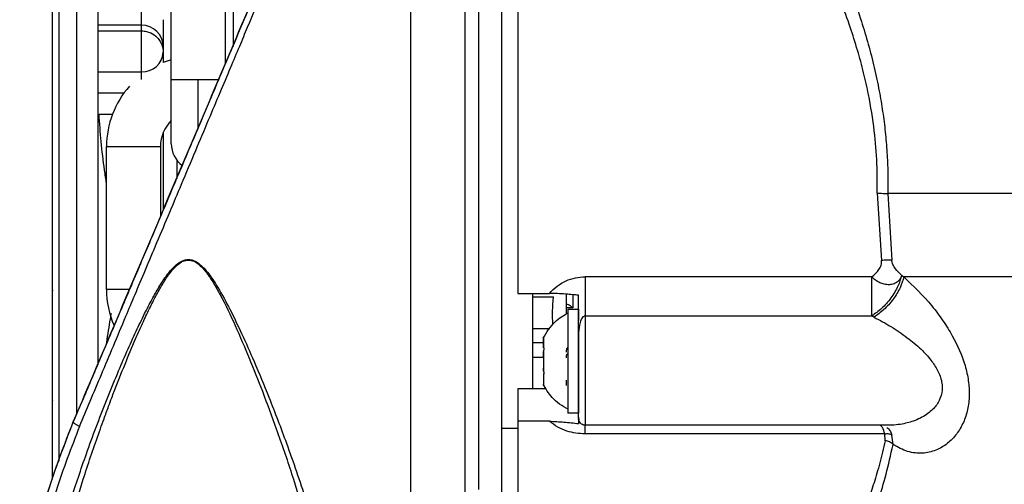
# Model space of a CAD drawing. Header units: inches. Extents: x 170 to 288, y 234 to 248.
# Tile 415 of 480: x 256.1855 to 256.2813, y 244.1285 to 244.1737. Entities that reach past the tile are written whole.
import ezdxf

# ---------------------------------------------------------------- set-up
doc = ezdxf.new("R2010")
doc.units = ezdxf.units.IN
doc.header["$LTSCALE"] = 0.25
doc.header["$MEASUREMENT"] = 0
doc.layers.add('STANDARD Z GUIDE MOTOR RH', color=7, linetype='Continuous')

msp = doc.modelspace()

# ---------------------------------------------------------------- linework, layer by layer
at = {"layer": 'STANDARD Z GUIDE MOTOR RH'}
for p, q in [((256.2054687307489, 244.1878742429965), (256.2054687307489, 244.1693986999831)), ((256.2002191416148, 244.1678404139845), (256.2002194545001, 244.1817508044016)), ((256.2062559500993, 244.1736997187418), (256.2062562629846, 244.180111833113)), ((256.1973321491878, 244.168643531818), (256.1973321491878, 244.1746210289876)), ((256.1973321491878, 244.1731657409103), (256.1931194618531, 244.1731658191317)), ((256.1931194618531, 244.1726157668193), (256.1973321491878, 244.1726157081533)), ((256.1994319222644, 244.1710803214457), (256.1994319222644, 244.1695327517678)), ((256.2002191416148, 244.1698068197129), (256.1994319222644, 244.1695327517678)), ((256.1931194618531, 244.168643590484), (256.1973321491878, 244.168643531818)), ((256.1973321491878, 244.167876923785), (256.1973321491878, 244.168643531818)), ((256.2028439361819, 244.1631217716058), (256.2028439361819, 244.1678592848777)), ((256.2002191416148, 244.1616262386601), (256.2002191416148, 244.1678404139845)), ((256.1931194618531, 244.1665746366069), (256.1956219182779, 244.1665745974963)), ((256.1931892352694, 244.1645220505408), (256.1945024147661, 244.1645220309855)), ((256.1994316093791, 244.1627134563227), (256.1994316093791, 244.1551771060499)), ((256.1939198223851, 244.1474644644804), (256.1939198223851, 244.1613752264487)), ((256.1991694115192, 244.1613751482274), (256.1991690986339, 244.1545587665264)), ((256.2007441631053, 244.1600533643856), (256.2007441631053, 244.1582716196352)), ((256.2688890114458, 244.1568304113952), (256.2692960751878, 244.1502788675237)), ((256.2699137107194, 244.1567906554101), (256.2702954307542, 244.1503136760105)), ((256.2712656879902, 244.1488442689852), (256.2714771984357, 244.1486799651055)), ((256.2683577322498, 244.148696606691), (256.2404865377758, 244.1486970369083)), ((256.2339250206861, 244.1470866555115), (256.2370047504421, 244.1470866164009)), ((256.235343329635, 244.147076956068), (256.235343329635, 244.1378142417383)), ((256.238617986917, 244.1470119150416), (256.238617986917, 244.1450589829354)), ((256.2392741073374, 244.1468640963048), (256.2392741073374, 244.1456778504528)), ((256.235343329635, 244.1467480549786), (256.237398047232, 244.146748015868)), ((256.2392741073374, 244.1456778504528), (256.238617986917, 244.1456778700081)), ((256.2387806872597, 244.1455475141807), (256.2398304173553, 244.1455475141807)), ((256.2398304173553, 244.1455475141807), (256.2398304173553, 244.144462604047)), ((256.2683574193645, 244.1448841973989), (256.2404865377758, 244.1448846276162)), ((256.2404865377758, 244.1448846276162), (256.2404865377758, 244.1342614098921)), ((256.2685914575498, 244.1447657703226), (256.2683574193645, 244.1448841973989)), ((256.237042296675, 244.1436207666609), (256.235343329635, 244.1436207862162)), ((256.235343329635, 244.1423061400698), (256.2364184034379, 244.1423061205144)), ((256.2364184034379, 244.1417749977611), (256.2364184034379, 244.1427633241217)), ((256.2398304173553, 244.142281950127), (256.2398304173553, 244.1354425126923)), ((256.2364443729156, 244.1417749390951), (256.2364184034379, 244.1417749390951)), ((256.2364184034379, 244.1408999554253), (256.2364184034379, 244.1414306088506)), ((256.2387803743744, 244.1412618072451), (256.2387803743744, 244.1354425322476)), ((256.235343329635, 244.1408865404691), (256.2364184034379, 244.1408865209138)), ((256.2364184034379, 244.139559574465), (256.2364184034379, 244.1398058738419)), ((256.2364184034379, 244.1392818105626), (256.2364184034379, 244.1382244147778)), ((256.2364184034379, 244.1392818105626), (256.2364518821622, 244.1392818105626)), ((256.2364184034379, 244.1392151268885), (256.236442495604, 244.1392151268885)), ((256.2386176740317, 244.1386314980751), (256.2386176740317, 244.1381113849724)), ((256.2366912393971, 244.137814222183), (256.2339247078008, 244.1378142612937)), ((256.2339247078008, 244.1378142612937), (256.2339247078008, 244.1231071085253)), ((256.2398304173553, 244.1354425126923), (256.2387803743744, 244.1354425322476)), ((256.2370047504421, 244.1346525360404), (256.2339247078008, 244.1346525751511)), ((256.2398770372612, 244.13489187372), (256.2398304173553, 244.1350341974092)), ((256.2398304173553, 244.1347418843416), (256.2398304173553, 244.1344186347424)), ((256.2399139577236, 244.1347786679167), (256.2398770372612, 244.13489187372)), ((256.2339247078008, 244.1339338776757), (256.2323246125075, 244.1339338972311)), ((256.2699759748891, 244.1342609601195), (256.2404865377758, 244.1342614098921)), ((256.2696233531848, 244.1334283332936), (256.2404865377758, 244.1334287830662)), ((256.2696637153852, 244.1327577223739), (256.2696233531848, 244.1334283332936)), ((256.2704271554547, 244.1323779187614), (256.2703204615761, 244.1333070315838))]:
    msp.add_line(p, q, dxfattribs=at)
at = {"layer": 'STANDARD Z GUIDE MOTOR RH', "flags": 128}
for points in [[(256.1893132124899, 244.130751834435), (256.1893132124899, 244.1385592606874), (256.1893135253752, 244.1447178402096), (256.1893135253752, 244.1635105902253), (256.1893138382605, 244.1697579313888), (256.1893138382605, 244.1820073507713), (256.1893141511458, 244.1879375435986), (256.1893141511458, 244.2045360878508), (256.189314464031, 244.209563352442), (256.189314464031, 244.2177255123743)], [(256.1910193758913, 244.1353064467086), (256.1910193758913, 244.1475653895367), (256.1910196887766, 244.1537488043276), (256.1910196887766, 244.1722990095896), (256.1910200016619, 244.1783643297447), (256.1910200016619, 244.1901089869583), (256.1910203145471, 244.1957210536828), (256.1910203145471, 244.2111347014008), (256.1910206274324, 244.2157002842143), (256.1910206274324, 244.2174197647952)], [(256.2287824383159, 244.2083024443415), (256.2287824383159, 244.1914935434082), (256.2287821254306, 244.1856439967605), (256.2287821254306, 244.1735073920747), (256.2287818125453, 244.167289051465), (256.2287818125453, 244.1484566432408), (256.22878149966, 244.1422385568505), (256.22878149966, 244.1301028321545), (256.2287811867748, 244.1242539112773), (256.2287811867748, 244.107976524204), (256.2287808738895, 244.1030762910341), (256.2287808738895, 244.0942327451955)], [(256.2235315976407, 244.0907020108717), (256.2235315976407, 244.1048979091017), (256.2235319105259, 244.1102885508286), (256.2235319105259, 244.1279964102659), (256.2235322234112, 244.1342959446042), (256.2235322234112, 244.1472711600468), (256.2235325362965, 244.1538709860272), (256.2235325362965, 244.1671023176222), (256.2235328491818, 244.1736564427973), (256.2235328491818, 244.1926150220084), (256.223533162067, 244.198576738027)], [(256.2323255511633, 244.192004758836), (256.2323255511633, 244.1766336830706), (256.232325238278, 244.1731973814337), (256.232325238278, 244.1578840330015), (256.2323249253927, 244.1539228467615), (256.2323249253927, 244.1359516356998), (256.2323246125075, 244.1330655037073), (256.2323246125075, 244.1237632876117)], [(256.1939198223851, 244.1613752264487), (256.1941197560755, 244.1613752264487), (256.1946885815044, 244.1613752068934), (256.1955402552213, 244.1613752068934), (256.197548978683, 244.1613751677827), (256.1984006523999, 244.1613751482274), (256.1991694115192, 244.1613751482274)], [(256.3621435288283, 244.1567893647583), (256.3592599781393, 244.156789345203), (256.3559987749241, 244.1567893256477), (256.3523868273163, 244.1567893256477), (256.3484544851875, 244.156789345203), (256.3442342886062, 244.1567893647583), (256.3397619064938, 244.1567893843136), (256.3350742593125, 244.1567894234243), (256.3302107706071, 244.156789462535), (256.3252118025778, 244.1567895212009), (256.3201189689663, 244.1567895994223), (256.3149751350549, 244.1567896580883), (256.3098228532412, 244.1567897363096), (256.3047053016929, 244.1567898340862), (256.2996650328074, 244.1567899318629), (256.2947439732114, 244.1567900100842), (256.2899837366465, 244.1567901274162), (256.285423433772, 244.1567902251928), (256.2811015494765, 244.1567903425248), (256.2770537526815, 244.1567904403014), (256.2733141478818, 244.1567905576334), (256.2699137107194, 244.1567906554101)], [(256.3621641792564, 244.1486787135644), (256.3594805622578, 244.148678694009), (256.356408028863, 244.1486786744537), (256.3492029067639, 244.1486786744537), (256.3451322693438, 244.148678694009), (256.3407953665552, 244.1486787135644), (256.3362288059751, 244.148678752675), (256.3314723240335, 244.1486787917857), (256.3265656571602, 244.1486788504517), (256.3215516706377, 244.1486789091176), (256.3164729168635, 244.148678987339), (256.3113725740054, 244.1486790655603), (256.3062947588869, 244.1486791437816), (256.3012826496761, 244.1486792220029), (256.2963787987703, 244.1486793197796), (256.2916257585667, 244.1486794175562), (256.2870638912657, 244.1486795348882), (256.2827323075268, 244.1486796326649), (256.2786679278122, 244.1486797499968), (256.2749054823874, 244.1486798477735), (256.2714771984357, 244.1486799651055)], [(256.19614881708, 244.1474644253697), (256.195539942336, 244.147464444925), (256.1946885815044, 244.147464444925), (256.1941194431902, 244.1474644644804), (256.1939198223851, 244.1474644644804)], [(256.2387806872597, 244.1455475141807), (256.2387806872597, 244.1420563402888), (256.2387803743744, 244.1404950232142)]]:
    msp.add_lwpolyline(points, dxfattribs=at)
at = {"layer": 'STANDARD Z GUIDE MOTOR RH'}
for centre, radius, start, end in [((256.1973391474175, 244.1710729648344), 0.002092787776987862, 0.2014077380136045, 90.19159600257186), ((256.1974331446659, 244.1706429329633), 0.002001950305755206, 267.1082838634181, 356.7738588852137), ((256.20218675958, 244.0767137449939), 0.09114790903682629, 89.58689373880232, 91.23694513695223), ((256.2030660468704, 243.9351734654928), 0.232685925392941, 89.56468907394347, 90.05469177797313), ((256.2027125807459, 244.1613750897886), 0.008792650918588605, 138.208288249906, 179.99913736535), ((256.2027125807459, 244.1613750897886), 0.003543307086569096, 134.7248606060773, 179.9991373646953), ((256.202844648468, 244.1616285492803), 0.002625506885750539, 180.009029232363, 233.176940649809), ((256.2028446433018, 244.1616266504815), 0.002625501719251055, 180.0089870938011, 233.1599355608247), ((256.2027123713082, 244.1474643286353), 0.008792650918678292, 179.9991373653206, 203.5709927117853)]:
    msp.add_arc(centre, radius, start, end, dxfattribs=at)
at = {"layer": 'STANDARD Z GUIDE MOTOR RH', "extrusion": (0, 0, -1)}
msp.add_ellipse((256.2583030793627, 244.1578836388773), major_axis=(-0.01882482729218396, -0.01882426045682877), ratio=0.4941395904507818, start_param=0.3944487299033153, end_param=0.5528361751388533, dxfattribs=at)
at = {"layer": 'STANDARD Z GUIDE MOTOR RH'}
for points, knots in [([(256.1886570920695, 244.1290248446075), (256.1886570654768, 244.1316464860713), (256.1886570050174, 244.1376068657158), (256.1886575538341, 244.1473728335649), (256.1886572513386, 244.1580129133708), (256.1886578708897, 244.1686653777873), (256.1886575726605, 244.1791307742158), (256.1886581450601, 244.1892283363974), (256.1886580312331, 244.1988077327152), (256.1886579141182, 244.2076224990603), (256.1886583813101, 244.2142069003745), (256.1886583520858, 244.2174345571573), (256.1886583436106, 244.2183706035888)], [0, 0, 0, 0, 0.08546226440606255, 0.1943009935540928, 0.3030204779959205, 0.4117463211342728, 0.5205866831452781, 0.6293060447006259, 0.7380322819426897, 0.8468725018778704, 0.9555917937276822, 1, 1, 1, 1]), ([(256.1931191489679, 244.1401319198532), (256.1931191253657, 244.1426062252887), (256.1931190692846, 244.1484854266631), (256.1931196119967, 244.1580189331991), (256.1931193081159, 244.1684712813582), (256.1931199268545, 244.1787539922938), (256.1931196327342, 244.1886716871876), (256.1931201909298, 244.198080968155), (256.1931201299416, 244.2067408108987), (256.1931198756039, 244.2132519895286), (256.1931202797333, 244.2164607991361), (256.193120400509, 244.2174197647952)], [0, 0, 0, 0, 0.08911073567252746, 0.2117361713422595, 0.3343546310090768, 0.457108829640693, 0.5797344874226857, 0.7023529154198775, 0.8251071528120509, 0.9477325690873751, 1, 1, 1, 1]), ([(256.2183373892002, 244.1997143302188), (256.2179759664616, 244.198863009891), (256.2172527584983, 244.1971595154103), (256.216145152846, 244.1945498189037), (256.2150201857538, 244.1919001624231), (256.2136272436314, 244.1886180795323), (256.2119536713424, 244.1846765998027), (256.2098196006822, 244.1796482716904), (256.2074745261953, 244.1741240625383), (256.2050109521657, 244.1683199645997), (256.2026311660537, 244.1627149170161), (256.2003921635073, 244.1574395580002), (256.1982543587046, 244.1524033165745), (256.1962533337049, 244.1476901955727), (256.1943515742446, 244.143210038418), (256.1925081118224, 244.1388663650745), (256.1912964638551, 244.1360125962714), (256.1906905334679, 244.1345854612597)], [0, 0, 0, 0, 0.04273921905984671, 0.08552130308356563, 0.1283942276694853, 0.1714018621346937, 0.2427854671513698, 0.314344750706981, 0.4048057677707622, 0.4954389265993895, 0.5766830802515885, 0.6564474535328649, 0.7315751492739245, 0.8022414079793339, 0.8682439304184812, 0.9341103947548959, 1, 1, 1, 1]), ([(256.1906905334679, 244.1345854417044), (256.1921989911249, 244.1381389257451), (256.1952198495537, 244.1452551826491), (256.1998625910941, 244.1561928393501), (256.2045110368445, 244.1671425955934), (256.2091045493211, 244.177963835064), (256.2135956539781, 244.1885438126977), (256.2164217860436, 244.19520175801), (256.2178323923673, 244.1985249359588)], [0, 0, 0, 0, 0.166481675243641, 0.3333985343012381, 0.5000118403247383, 0.6667953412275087, 0.8336876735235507, 1, 1, 1, 1]), ([(256.1912947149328, 244.1341491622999), (256.1916388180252, 244.1349659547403), (256.1923454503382, 244.1366432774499), (256.1934425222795, 244.1392466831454), (256.1946010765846, 244.1419975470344), (256.1956928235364, 244.1445893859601), (256.1967342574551, 244.1470608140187), (256.197742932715, 244.1494537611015), (256.1988671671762, 244.1521226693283), (256.2000372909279, 244.1549006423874), (256.201292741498, 244.1578810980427), (256.2025532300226, 244.1608728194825), (256.2038075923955, 244.1638543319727), (256.2049400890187, 244.1665415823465), (256.2059498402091, 244.1689390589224), (256.2068392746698, 244.171046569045), (256.2084892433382, 244.1749630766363), (256.2108083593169, 244.1804708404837), (256.2136613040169, 244.1872400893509), (256.2161732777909, 244.1932046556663), (256.2176960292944, 244.1968195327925), (256.2184362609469, 244.1985767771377)], [0, 0, 0, 0, 0.03824325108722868, 0.07853436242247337, 0.1208716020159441, 0.1652570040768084, 0.1975561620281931, 0.2339492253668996, 0.2744349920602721, 0.3190129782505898, 0.3601305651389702, 0.4096905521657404, 0.4547712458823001, 0.4955469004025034, 0.5320124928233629, 0.564172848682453, 0.5920231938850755, 0.7118101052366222, 0.8189920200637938, 0.9120093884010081, 1, 1, 1, 1]), ([(256.2339256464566, 244.1899174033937), (256.2339256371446, 244.1889720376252), (256.2339256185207, 244.1870813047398), (256.2339257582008, 244.1829443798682), (256.2339252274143, 244.1780236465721), (256.2339253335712, 244.1723886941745), (256.2339254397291, 244.1662581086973), (256.233924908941, 244.1598448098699), (256.2339250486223, 244.1533377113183), (256.2339250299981, 244.1491703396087), (256.2339250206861, 244.1470866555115)], [0, 0, 0, 0, 0.1249996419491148, 0.2499994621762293, 0.3749999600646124, 0.499999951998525, 0.6250000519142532, 0.7499998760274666, 0.875000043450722, 1, 1, 1, 1]), ([(256.2300946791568, 244.1877560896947), (256.2300945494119, 244.185626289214), (256.2300942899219, 244.1813666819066), (256.2300943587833, 244.1739402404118), (256.2300944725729, 244.1660551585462), (256.2300939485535, 244.1578833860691), (256.2300940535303, 244.1497116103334), (256.2300941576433, 244.1418266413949), (256.2300936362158, 244.1344002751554), (256.2300937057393, 244.1301407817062), (256.2300937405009, 244.1280110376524)], [0, 0, 0, 0, 0.1250000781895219, 0.2500005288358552, 0.3750004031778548, 0.5000003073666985, 0.6250002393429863, 0.7500005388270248, 0.8750004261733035, 1, 1, 1, 1]), ([(256.2642792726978, 244.181428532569), (256.2646655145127, 244.180554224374), (256.2654106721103, 244.1788674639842), (256.2664442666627, 244.1762097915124), (256.2673096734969, 244.1737050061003), (256.2680245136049, 244.1713317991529), (256.2686104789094, 244.1690607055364), (256.2690752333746, 244.1668697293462), (256.2694288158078, 244.1647746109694), (256.2696817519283, 244.1627852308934), (256.2698488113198, 244.1607907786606), (256.2699360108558, 244.1587908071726), (256.2699211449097, 244.1574574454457), (256.2699137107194, 244.1567906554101)], [0, 0, 0, 0, 0.1294002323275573, 0.2496455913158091, 0.3605669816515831, 0.4526602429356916, 0.5429295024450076, 0.6318427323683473, 0.7068021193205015, 0.7807579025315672, 0.8540462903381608, 0.9270111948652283, 1, 1, 1, 1]), ([(256.2688890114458, 244.1568304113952), (256.2688938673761, 244.1577870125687), (256.2689041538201, 244.1598134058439), (256.2686270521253, 244.1630375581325), (256.2681553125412, 244.1659888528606), (256.2675682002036, 244.1685923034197), (256.2669726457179, 244.1707841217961), (256.2662422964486, 244.1730791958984), (256.2653798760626, 244.1754326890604), (256.2643249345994, 244.1780032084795), (256.2635546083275, 244.1796504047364), (256.2631234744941, 244.1805723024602)], [0, 0, 0, 0, 0.1079089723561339, 0.2285863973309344, 0.3660931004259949, 0.4509240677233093, 0.5412865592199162, 0.6372964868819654, 0.745381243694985, 0.8574957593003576, 1, 1, 1, 1]), ([(256.1994319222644, 244.1736998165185), (256.1994319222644, 244.1733583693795), (256.1994319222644, 244.1726754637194), (256.1994319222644, 244.1718832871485), (256.1994319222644, 244.1713026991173), (256.1994319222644, 244.1711544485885), (256.1994319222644, 244.1710803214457)], [0, 0, 0, 0, 0.2499970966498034, 0.5000025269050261, 0.7499949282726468, 1, 1, 1, 1]), ([(256.2062559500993, 244.1710802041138), (256.2062559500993, 244.1711543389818), (256.2062559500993, 244.1713026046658), (256.2062559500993, 244.1718831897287), (256.2062559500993, 244.1726753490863), (256.2062559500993, 244.1733582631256), (256.2062559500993, 244.1736997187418)], [0, 0, 0, 0, 0.2500056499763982, 0.4999976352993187, 0.7499998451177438, 0.9999999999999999, 0.9999999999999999, 0.9999999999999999, 0.9999999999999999]), ([(256.1973321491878, 244.1726157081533), (256.1974915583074, 244.1726049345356), (256.1977983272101, 244.1725842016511), (256.1983338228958, 244.1723964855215), (256.1988049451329, 244.1720592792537), (256.1990734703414, 244.1717120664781), (256.1991612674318, 244.1715536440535), (256.1992029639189, 244.1714829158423), (256.1992912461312, 244.1712958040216), (256.1994064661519, 244.1709634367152), (256.1994233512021, 244.1706761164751), (256.1994319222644, 244.1705302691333)], [0, 0, 0, 0, 0.1450418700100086, 0.2791203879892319, 0.5132963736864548, 0.6622697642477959, 0.6773110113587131, 0.6793853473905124, 0.737376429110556, 0.8666889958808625, 1, 1, 1, 1]), ([(256.1886574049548, 244.1619178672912), (256.1886574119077, 244.1631197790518), (256.1886574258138, 244.1655236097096), (256.1886573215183, 244.1679091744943), (256.188657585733, 244.168225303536), (256.18865771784, 244.1683833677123)], [0, 0, 0, 0, 0.3333324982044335, 0.6666669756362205, 1, 1, 1, 1]), ([(256.1939198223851, 244.1577881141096), (256.1938561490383, 244.1582131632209), (256.19365388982, 244.1595633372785), (256.1933846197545, 244.1618068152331), (256.1932533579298, 244.1636309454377), (256.1931892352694, 244.1645220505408)], [0, 0, 0, 0, 0.1902863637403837, 0.6044471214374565, 1, 1, 1, 1]), ([(256.2688890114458, 244.1568304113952), (256.2689857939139, 244.1568278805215), (256.2691818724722, 244.1568227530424), (256.2694617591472, 244.156812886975), (256.2697160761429, 244.1568020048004), (256.2698483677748, 244.156794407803), (256.2699137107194, 244.1567906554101)], [0, 0, 0, 0, 0.2468086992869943, 0.5000274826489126, 0.7530480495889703, 1, 1, 1, 1]), ([(256.1886574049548, 244.1473891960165), (256.1886574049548, 244.1473881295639), (256.1886574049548, 244.1471211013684), (256.1886574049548, 244.1480696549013), (256.1886574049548, 244.1502212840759), (256.1886574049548, 244.1526621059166), (256.1886574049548, 244.1538825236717)], [0, 0, 0, 0, 0.001334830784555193, 0.3342271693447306, 0.6671117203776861, 1, 1, 1, 1]), ([(256.1877703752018, 244.1034373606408), (256.187676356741, 244.1038265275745), (256.1873469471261, 244.1051900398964), (256.1870941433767, 244.1077150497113), (256.1871093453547, 244.1111098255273), (256.187500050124, 244.1148569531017), (256.1882148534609, 244.1187817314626), (256.1892105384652, 244.1228596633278), (256.1904461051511, 244.1270656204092), (256.1917182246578, 244.1308376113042), (256.1929023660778, 244.1340717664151), (256.1939093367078, 244.1366718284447), (256.1949116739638, 244.1391267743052), (256.1958758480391, 244.1413747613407), (256.1967570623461, 244.1433249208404), (256.1975715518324, 244.1450221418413), (256.198308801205, 244.1464509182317), (256.1990231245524, 244.1477139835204), (256.199727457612, 244.1487966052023), (256.2004489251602, 244.1496764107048), (256.2010649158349, 244.1501654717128), (256.2015508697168, 244.1503552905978), (256.2017718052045, 244.150371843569), (256.2018786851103, 244.150379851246)], [0, 0, 0, 0, 0.02782661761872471, 0.09749527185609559, 0.172047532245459, 0.2520694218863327, 0.3380320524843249, 0.4188616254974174, 0.5047375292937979, 0.5958393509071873, 0.6482634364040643, 0.7006953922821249, 0.7531539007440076, 0.7968047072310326, 0.8369545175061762, 0.8718602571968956, 0.9008870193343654, 0.9256196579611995, 0.9517377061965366, 0.971783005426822, 0.9879308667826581, 0.9941614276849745, 1, 1, 1, 1]), ([(256.1877835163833, 244.1088412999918), (256.1877911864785, 244.1095390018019), (256.1878086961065, 244.1111317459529), (256.188061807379, 244.1137391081), (256.1885405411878, 244.1169854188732), (256.1893335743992, 244.1208237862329), (256.1904559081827, 244.1251298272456), (256.1918038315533, 244.1295441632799), (256.1929092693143, 244.1327856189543), (256.1937008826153, 244.1349740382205), (256.1940705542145, 244.1359758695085), (256.1944050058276, 244.1368619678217), (256.1949293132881, 244.1382318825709), (256.1956878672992, 244.1401491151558), (256.1966371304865, 244.1424189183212), (256.1974644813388, 244.1442783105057), (256.1981433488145, 244.1457107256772), (256.1987804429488, 244.1469627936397), (256.1993862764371, 244.1480340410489), (256.1999393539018, 244.148878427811), (256.2004079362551, 244.1494644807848), (256.2008358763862, 244.1498966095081), (256.2012411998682, 244.1501740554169), (256.2016134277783, 244.150305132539), (256.20179205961, 244.1503171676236), (256.2018786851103, 244.1503230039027)], [0, 0, 0, 0, 0.05247816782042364, 0.1197994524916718, 0.1913285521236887, 0.2876497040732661, 0.3936465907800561, 0.4948724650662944, 0.5961193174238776, 0.6188612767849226, 0.6467534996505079, 0.6656007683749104, 0.6803228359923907, 0.7417723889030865, 0.7986298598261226, 0.8382359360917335, 0.871948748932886, 0.8997766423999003, 0.9277111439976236, 0.9502014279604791, 0.9638260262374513, 0.9752657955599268, 0.9887118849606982, 0.9945259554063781, 0.9999999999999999, 0.9999999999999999, 0.9999999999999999, 0.9999999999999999]), ([(256.1886570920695, 244.1366822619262), (256.1886570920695, 244.1366811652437), (256.1886570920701, 244.1365448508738), (256.1886570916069, 244.1370213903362), (256.1886570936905, 244.1381634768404), (256.1886570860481, 244.1401616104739), (256.1886571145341, 244.1428199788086), (256.1886570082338, 244.1460422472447), (256.1886572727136, 244.1485480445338), (256.1886574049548, 244.1498009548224)], [0, 0, 0, 0, 0.001349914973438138, 0.167790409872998, 0.334233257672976, 0.5006742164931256, 0.6671171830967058, 0.8335570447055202, 1, 1, 1, 1]), ([(256.2018786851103, 244.1503230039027), (256.2018786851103, 244.150332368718), (256.2018786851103, 244.1503513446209), (256.2018786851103, 244.1503702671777), (256.2018786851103, 244.150379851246)], [0, 0, 0, 0, 0.4935109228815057, 1, 1, 1, 1]), ([(256.2018786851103, 244.150379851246), (256.2020289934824, 244.1503636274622), (256.2023480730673, 244.150329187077), (256.2030291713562, 244.1499509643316), (256.2038663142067, 244.1490524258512), (256.2048810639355, 244.1474976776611), (256.2059640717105, 244.1454871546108), (256.2071236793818, 244.1430774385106), (256.2083907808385, 244.1402183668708), (256.2098653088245, 244.1366577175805), (256.2115853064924, 244.1321561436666), (256.2129998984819, 244.1280216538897), (256.2140331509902, 244.1246092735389), (256.2146752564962, 244.1222858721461), (256.2152280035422, 244.120055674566), (256.2156896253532, 244.1179179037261), (256.2162350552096, 244.1149277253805), (256.2166574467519, 244.1112395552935), (256.2166964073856, 244.1070552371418), (256.2162135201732, 244.1045689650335), (256.2159857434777, 244.1033961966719)], [0, 0, 0, 0, 0.008196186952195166, 0.01739913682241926, 0.04179032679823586, 0.07468867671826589, 0.1192739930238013, 0.1673870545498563, 0.2223942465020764, 0.2927870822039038, 0.3826650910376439, 0.4944848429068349, 0.5437455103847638, 0.5913539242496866, 0.6373423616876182, 0.6817481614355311, 0.7246155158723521, 0.8253241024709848, 0.917605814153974, 1, 1, 1, 1]), ([(256.2018786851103, 244.1503230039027), (256.2019653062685, 244.1503171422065), (256.2021440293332, 244.1503050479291), (256.2024099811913, 244.1502112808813), (256.2026777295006, 244.1500644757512), (256.2031620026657, 244.1496943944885), (256.2037193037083, 244.1490262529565), (256.2043717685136, 244.1480349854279), (256.2053085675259, 244.1463719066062), (256.2064717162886, 244.1439218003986), (256.2078200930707, 244.1407742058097), (256.2091536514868, 244.1374194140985), (256.2105453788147, 244.1336699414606), (256.2119534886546, 244.1295441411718), (256.2133007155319, 244.1251293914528), (256.2144232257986, 244.1208234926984), (256.2152158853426, 244.1169850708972), (256.2156944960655, 244.113738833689), (256.2159482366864, 244.1111315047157), (256.2159653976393, 244.1095386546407), (256.2159729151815, 244.1088408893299)], [0, 0, 0, 0, 0.005474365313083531, 0.01129510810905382, 0.01766897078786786, 0.02477065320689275, 0.04980092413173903, 0.07229143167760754, 0.1002240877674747, 0.1711032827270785, 0.245139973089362, 0.319635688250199, 0.4038637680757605, 0.5051139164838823, 0.6063403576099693, 0.7123467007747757, 0.8086629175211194, 0.8801915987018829, 0.947516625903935, 1, 1, 1, 1]), ([(256.2683577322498, 244.148696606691), (256.2686118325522, 244.1489102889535), (256.2689962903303, 244.1492335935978), (256.2692563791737, 244.1497503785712), (256.2693155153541, 244.1500604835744), (256.2693024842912, 244.1502068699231), (256.2692960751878, 244.1502788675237)], [0, 0, 0, 0, 0.5092866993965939, 0.770558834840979, 0.8871533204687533, 1, 1, 1, 1]), ([(256.2702954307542, 244.1503136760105), (256.2702310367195, 244.1503198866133), (256.2701005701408, 244.1503324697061), (256.2698524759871, 244.1503306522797), (256.2695803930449, 244.1503143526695), (256.2693900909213, 244.1502906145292), (256.2692960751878, 244.150278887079)], [0, 0, 0, 0, 0.2464771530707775, 0.4993790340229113, 0.7526761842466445, 1, 1, 1, 1]), ([(256.2712656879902, 244.1488442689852), (256.2710520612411, 244.149036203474), (256.2707305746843, 244.1493250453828), (256.2704452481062, 244.1498100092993), (256.2703349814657, 244.150103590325), (256.2703084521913, 244.1502444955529), (256.2702954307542, 244.1503136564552)], [0, 0, 0, 0, 0.5139498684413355, 0.7734423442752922, 0.8887980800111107, 1, 1, 1, 1]), ([(256.2712613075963, 244.1488480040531), (256.2711605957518, 244.1484956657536), (256.2709531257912, 244.1477698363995), (256.2702540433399, 244.1466240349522), (256.2693545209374, 244.145587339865), (256.2686832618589, 244.1451139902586), (256.2683574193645, 244.1448842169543)], [0, 0, 0, 0, 0.2427035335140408, 0.4999778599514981, 0.7572793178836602, 1, 1, 1, 1]), ([(256.2712656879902, 244.1488442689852), (256.2712530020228, 244.1487970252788), (256.2712188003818, 244.14866965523), (256.2710990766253, 244.1484405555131), (256.2708759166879, 244.1481989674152), (256.270639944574, 244.1480644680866), (256.2703794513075, 244.1479692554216), (256.2700635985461, 244.1479103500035), (256.2695940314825, 244.1479487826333), (256.2691323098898, 244.1481077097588), (256.2687072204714, 244.1483468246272), (256.2684746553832, 244.1485795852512), (256.2683577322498, 244.148696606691)], [0, 0, 0, 0, 0.0465831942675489, 0.1255892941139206, 0.2504026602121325, 0.3617855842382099, 0.3753999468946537, 0.5003757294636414, 0.6381221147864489, 0.7504661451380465, 0.874545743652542, 1, 1, 1, 1]), ([(256.2370047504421, 244.1470866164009), (256.2372387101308, 244.1473313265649), (256.2377052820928, 244.1478193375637), (256.238585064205, 244.1483180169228), (256.2395216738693, 244.1486407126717), (256.2401647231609, 244.148678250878), (256.2404865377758, 244.1486970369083)], [0, 0, 0, 0, 0.2597809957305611, 0.5180658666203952, 0.7588156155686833, 1, 1, 1, 1]), ([(256.2404865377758, 244.1486970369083), (256.2404865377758, 244.148358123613), (256.2404865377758, 244.1476802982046), (256.2404865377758, 244.1466463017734), (256.2404865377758, 244.145672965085), (256.2404865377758, 244.1451474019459), (256.2404865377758, 244.1448846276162)], [0, 0, 0, 0, 0.2500008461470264, 0.500000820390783, 0.7500072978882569, 1, 1, 1, 1]), ([(256.2683574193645, 244.1448841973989), (256.2683574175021, 244.1451469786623), (256.2683574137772, 244.1456725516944), (256.2683574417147, 244.1466458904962), (256.2683573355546, 244.147679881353), (256.2683576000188, 244.1483576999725), (256.2683577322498, 244.148696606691)], [0, 0, 0, 0, 0.2499967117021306, 0.5000034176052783, 0.7500036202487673, 1, 1, 1, 1]), ([(256.2714771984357, 244.1486799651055), (256.2713733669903, 244.1483350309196), (256.2711597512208, 244.1476253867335), (256.2704628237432, 244.1464996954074), (256.2695734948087, 244.1454751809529), (256.2689123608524, 244.1449975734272), (256.2685914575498, 244.1447657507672)], [0, 0, 0, 0, 0.2433406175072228, 0.5006324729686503, 0.7576154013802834, 1, 1, 1, 1]), ([(256.2714771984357, 244.1486799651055), (256.2724058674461, 244.1477930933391), (256.273738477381, 244.146520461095), (256.2752771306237, 244.1444695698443), (256.2764622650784, 244.1425813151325), (256.2773505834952, 244.1405751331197), (256.277786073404, 244.1386008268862), (256.2778753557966, 244.1371442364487), (256.277714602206, 244.135754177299), (256.2772895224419, 244.1344705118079), (256.2766237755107, 244.1333469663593), (256.275716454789, 244.1324181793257), (256.2745812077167, 244.1317557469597), (256.2732619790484, 244.1314716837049), (256.2718419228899, 244.1316165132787), (256.2708989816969, 244.1321238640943), (256.2704268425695, 244.1323778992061)], [0, 0, 0, 0, 0.1391147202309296, 0.1996251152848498, 0.2565697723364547, 0.3588582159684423, 0.4090655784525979, 0.4578741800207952, 0.5108019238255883, 0.5649427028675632, 0.6229350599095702, 0.6865991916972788, 0.7576412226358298, 0.8354390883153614, 0.9176028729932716, 1, 1, 1, 1]), ([(256.2398304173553, 244.1469066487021), (256.2396309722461, 244.1469228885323), (256.2392339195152, 244.1469552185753), (256.238815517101, 244.1469948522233), (256.2380798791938, 244.1470584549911), (256.2375299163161, 244.1470728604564), (256.2370047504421, 244.1470866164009)], [0, 0, 0, 0, 0.2125939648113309, 0.4232293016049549, 0.4492350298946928, 0.9999999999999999, 0.9999999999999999, 0.9999999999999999, 0.9999999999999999]), ([(256.2398304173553, 244.1422442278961), (256.2398304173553, 244.1428845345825), (256.2398304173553, 244.1439894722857), (256.2398304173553, 244.1454083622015), (256.2398304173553, 244.1463970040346), (256.2398304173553, 244.1469066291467)], [0, 0, 0, 0, 0.4003773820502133, 0.6909065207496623, 1, 1, 1, 1]), ([(256.2392741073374, 244.1456778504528), (256.2391880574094, 244.1457501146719), (256.2390422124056, 244.1458725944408), (256.2388310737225, 244.145987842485), (256.2387429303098, 244.1460013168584), (256.2386943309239, 244.1460087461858)], [0, 0, 0, 0, 0.3923258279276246, 0.6649483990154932, 1, 1, 1, 1]), ([(256.193934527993, 244.1422272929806), (256.1939387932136, 244.142258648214), (256.1940474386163, 244.1430573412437), (256.194205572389, 244.1440266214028), (256.1943631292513, 244.1449637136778), (256.1943922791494, 244.145137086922)], [0, 0, 0, 0, 0.03222903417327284, 0.8209508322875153, 1, 1, 1, 1]), ([(256.2363889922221, 244.1427212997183), (256.2367343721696, 244.1433018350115), (256.2373511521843, 244.1443385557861), (256.2383864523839, 244.1449460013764), (256.2388420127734, 244.1452132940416)], [0, 0, 0, 0, 0.5599726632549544, 1, 1, 1, 1]), ([(256.2404865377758, 244.1448846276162), (256.2404616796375, 244.1448825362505), (256.2404101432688, 244.144878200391), (256.2403050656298, 244.1448307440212), (256.2401095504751, 244.1446400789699), (256.239811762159, 244.1437819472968), (256.2398221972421, 244.1429217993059), (256.2398304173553, 244.1422442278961)], [0, 0, 0, 0, 0.02478350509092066, 0.05138163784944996, 0.1147788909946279, 0.3026775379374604, 1, 1, 1, 1]), ([(256.2685914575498, 244.1447657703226), (256.2691374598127, 244.1444721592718), (256.2702276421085, 244.143885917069), (256.2717677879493, 244.1428430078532), (256.2730862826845, 244.1417542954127), (256.2740894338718, 244.1406748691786), (256.2748054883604, 244.13960602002), (256.275220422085, 244.1384903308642), (256.2752277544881, 244.1373709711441), (256.2749085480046, 244.1365843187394), (256.2745221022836, 244.136046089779), (256.274146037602, 244.1356556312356), (256.2736652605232, 244.135281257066), (256.2730696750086, 244.1349337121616), (256.2724412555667, 244.1346684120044), (256.2717819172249, 244.1344693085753), (256.2710910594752, 244.1343306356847), (256.2704288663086, 244.1342605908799), (256.2699969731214, 244.134264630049), (256.2698373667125, 244.1342661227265)], [0, 0, 0, 0, 0.1027791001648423, 0.2052151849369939, 0.2967639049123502, 0.3700384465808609, 0.4316776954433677, 0.4935447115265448, 0.5538001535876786, 0.6158775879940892, 0.6472485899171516, 0.6815479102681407, 0.7225238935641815, 0.7690558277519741, 0.8213178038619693, 0.8621906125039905, 0.9107548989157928, 0.9670194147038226, 1, 1, 1, 1]), ([(256.2364531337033, 244.1428532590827), (256.2364537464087, 244.1428545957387), (256.236455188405, 244.1428577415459), (256.2364548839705, 244.1428568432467), (256.2364497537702, 244.1428454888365), (256.2364329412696, 244.1428060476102), (256.2364208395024, 244.1427770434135), (256.2364184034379, 244.1427712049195)], [0, 0, 0, 0, 0.05301739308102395, 0.124775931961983, 0.5136797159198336, 0.9021045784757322, 1, 1, 1, 1]), ([(256.2364184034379, 244.1427712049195), (256.2364184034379, 244.1427194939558), (256.2364184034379, 244.1426160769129), (256.2364184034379, 244.1422339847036), (256.2364184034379, 244.1419351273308), (256.2364184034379, 244.141835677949)], [0, 0, 0, 0, 0.4002270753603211, 0.8004163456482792, 1, 1, 1, 1]), ([(256.2398304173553, 244.1350340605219), (256.2398304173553, 244.1351370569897), (256.2398304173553, 244.1353430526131), (256.2398304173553, 244.1359443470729), (256.2398304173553, 244.1367295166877), (256.2398304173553, 244.1376855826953), (256.2398304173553, 244.1387649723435), (256.2398304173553, 244.1399196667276), (256.2398304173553, 244.1411052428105), (256.2398304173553, 244.1418638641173), (256.2398304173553, 244.1422431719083)], [0, 0, 0, 0, 0.1250010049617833, 0.250005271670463, 0.3750037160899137, 0.500003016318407, 0.6250009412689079, 0.7500004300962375, 0.8750011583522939, 1, 1, 1, 1]), ([(256.2364184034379, 244.141835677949), (256.2364278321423, 244.1418195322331), (256.2364467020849, 244.1417872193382), (256.2364571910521, 244.1416984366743), (256.2364524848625, 244.141592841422), (256.2364366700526, 244.141500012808), (256.236422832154, 244.141447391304), (256.2364184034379, 244.1414305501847)], [0, 0, 0, 0, 0.229337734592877, 0.4589803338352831, 0.6795279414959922, 0.8974353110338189, 0.9999999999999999, 0.9999999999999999, 0.9999999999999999, 0.9999999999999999]), ([(256.2364184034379, 244.1414305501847), (256.2364184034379, 244.1411857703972), (256.2364184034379, 244.1406962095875), (256.2364184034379, 244.1400366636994), (256.2364184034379, 244.1396786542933), (256.2364184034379, 244.139559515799)], [0, 0, 0, 0, 0.4001977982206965, 0.8003976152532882, 1, 1, 1, 1]), ([(256.2387803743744, 244.1418593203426), (256.2387424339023, 244.1418024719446), (256.2386772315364, 244.1417047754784), (256.2386278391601, 244.1415284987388), (256.2386209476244, 244.1414199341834), (256.2386176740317, 244.1413683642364)], [0, 0, 0, 0, 0.4221728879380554, 0.7255226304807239, 0.9999999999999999, 0.9999999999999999, 0.9999999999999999, 0.9999999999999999]), ([(256.2387803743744, 244.1412455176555), (256.2387435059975, 244.1411993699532), (256.2386616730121, 244.1410969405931), (256.2386223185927, 244.140942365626), (256.2386186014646, 244.1408472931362), (256.2386176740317, 244.1408235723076)], [0, 0, 0, 0, 0.3809446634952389, 0.8455441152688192, 1, 1, 1, 1]), ([(256.2364184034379, 244.139559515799), (256.2364278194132, 244.1395212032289), (256.2364466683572, 244.1394445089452), (256.2364573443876, 244.1393309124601), (256.236451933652, 244.1392367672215), (256.236436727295, 244.1391807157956), (256.2364228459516, 244.139160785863), (256.2364184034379, 244.13915440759)], [0, 0, 0, 0, 0.2292971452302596, 0.4590081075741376, 0.6795619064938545, 0.8974486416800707, 1, 1, 1, 1]), ([(256.2364184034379, 244.13915440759), (256.2364184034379, 244.1389613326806), (256.2364184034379, 244.1385751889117), (256.2364184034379, 244.1382977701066), (256.2364184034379, 244.1382386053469), (256.2364184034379, 244.1382189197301)], [0, 0, 0, 0, 0.4002263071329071, 0.8004400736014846, 1, 1, 1, 1]), ([(256.2388420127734, 244.135776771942), (256.2382669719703, 244.1361313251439), (256.2372401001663, 244.1367644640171), (256.2366488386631, 244.1378091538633), (256.2363886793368, 244.1382688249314)], [0, 0, 0, 0, 0.5599927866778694, 1, 1, 1, 1]), ([(256.236455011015, 244.1381328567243), (256.2364534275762, 244.1381364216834), (256.2364502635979, 244.1381435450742), (256.2364328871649, 244.1381841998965), (256.2364208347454, 244.1382130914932), (256.2364184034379, 244.1382189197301)], [0, 0, 0, 0, 0.4443631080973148, 0.8879126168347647, 1, 1, 1, 1]), ([(256.1854741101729, 244.1089470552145), (256.1855300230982, 244.111054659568), (256.1856413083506, 244.1152494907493), (256.1866391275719, 244.1217615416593), (256.1882256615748, 244.1282513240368), (256.1898658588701, 244.132466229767), (256.1906905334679, 244.1345854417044)], [0, 0, 0, 0, 0.2590258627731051, 0.515547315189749, 0.7564220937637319, 0.9999999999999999, 0.9999999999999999, 0.9999999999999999, 0.9999999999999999]), ([(256.1854744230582, 244.109213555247), (256.1855051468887, 244.1106050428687), (256.1855663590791, 244.1133773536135), (256.1860135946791, 244.1177086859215), (256.1868564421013, 244.1226826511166), (256.1882627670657, 244.128353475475), (256.1898783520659, 244.1325006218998), (256.1906905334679, 244.1345854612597)], [0, 0, 0, 0, 0.1741243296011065, 0.3469141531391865, 0.5190037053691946, 0.7581951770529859, 1, 1, 1, 1]), ([(256.1912947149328, 244.1341491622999), (256.1912554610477, 244.134165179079), (256.1911743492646, 244.1341982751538), (256.1910542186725, 244.1342568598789), (256.190939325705, 244.1343207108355), (256.1908388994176, 244.1343867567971), (256.1907605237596, 244.1344499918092), (256.1907096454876, 244.1345058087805), (256.1906843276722, 244.1345521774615), (256.1906885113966, 244.134574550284), (256.1906905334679, 244.1345853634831)], [0, 0, 0, 0, 0.1154908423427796, 0.2386430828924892, 0.3678199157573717, 0.500078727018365, 0.6323137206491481, 0.7614288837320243, 0.8846941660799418, 0.9999999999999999, 0.9999999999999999, 0.9999999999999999, 0.9999999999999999]), ([(256.2370047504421, 244.1346525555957), (256.2374772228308, 244.1346311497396), (256.2384287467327, 244.1345880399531), (256.2393610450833, 244.1344753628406), (256.2398304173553, 244.1344186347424)], [0, 0, 0, 0, 0.4965428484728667, 1, 1, 1, 1]), ([(256.2404865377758, 244.1334287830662), (256.2401819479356, 244.1334412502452), (256.2395727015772, 244.1334661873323), (256.23865887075, 244.133685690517), (256.2377538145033, 244.1340536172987), (256.2372605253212, 244.1344480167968), (256.2370047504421, 244.1346525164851)], [0, 0, 0, 0, 0.2283857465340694, 0.4568214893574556, 0.7183570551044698, 1, 1, 1, 1]), ([(256.2398304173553, 244.1350341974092), (256.2398304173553, 244.1349213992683), (256.2398304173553, 244.1347424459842), (256.2398304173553, 244.1347457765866), (256.2398304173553, 244.1347470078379)], [0, 0, 0, 0, 0.6303217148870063, 1, 1, 1, 1]), ([(256.2404899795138, 244.1342675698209), (256.2404709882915, 244.1342656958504), (256.2403779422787, 244.1342565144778), (256.2402073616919, 244.1343119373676), (256.2400121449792, 244.1344424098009), (256.2398778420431, 244.1346387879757), (256.2398332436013, 244.1348077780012), (256.2398308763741, 244.1348997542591), (256.2398304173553, 244.1349175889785)], [0, 0, 0, 0, 0.05545022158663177, 0.2716740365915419, 0.5017533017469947, 0.7319468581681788, 0.9480229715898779, 1, 1, 1, 1]), ([(256.1912947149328, 244.1341491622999), (256.1904898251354, 244.1320676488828), (256.1888630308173, 244.1278606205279), (256.1872976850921, 244.1214265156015), (256.1863003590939, 244.1148967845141), (256.1861878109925, 244.1107136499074), (256.1861302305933, 244.1085735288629)], [0, 0, 0, 0, 0.2394646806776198, 0.4839914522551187, 0.7360064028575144, 1, 1, 1, 1]), ([(256.2404865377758, 244.1334287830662), (256.2404865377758, 244.133664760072), (256.2404865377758, 244.1340202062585), (256.2404865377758, 244.1342007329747), (256.2404865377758, 244.1342614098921)], [0, 0, 0, 0, 0.6638895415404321, 1, 1, 1, 1]), ([(256.2696233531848, 244.1334283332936), (256.2695541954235, 244.1336529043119), (256.2694433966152, 244.1340126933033), (256.2692692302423, 244.1341931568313), (256.2692037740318, 244.1342609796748)], [0, 0, 0, 0, 0.6241742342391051, 1, 1, 1, 1]), ([(256.2696233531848, 244.1334283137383), (256.269688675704, 244.1334367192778), (256.2698213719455, 244.1334537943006), (256.2700114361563, 244.1334371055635), (256.2701853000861, 244.1333910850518), (256.270275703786, 244.1333348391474), (256.2703204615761, 244.1333069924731)], [0, 0, 0, 0, 0.2447621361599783, 0.4972100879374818, 0.7510747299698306, 1, 1, 1, 1]), ([(256.2698383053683, 244.1340556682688), (256.2698908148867, 244.1340134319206), (256.2700984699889, 244.1338464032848), (256.2702255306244, 244.1335376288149), (256.2703204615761, 244.1333069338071)], [0, 0, 0, 0, 0.2528689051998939, 1, 1, 1, 1]), ([(256.2696637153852, 244.1327577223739), (256.2694918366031, 244.1320190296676), (256.2691479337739, 244.1305410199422), (256.2685755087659, 244.1286352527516), (256.2680168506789, 244.1269727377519), (256.2675012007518, 244.1255888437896), (256.2670629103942, 244.1244918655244), (256.2668033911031, 244.1238718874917), (256.2666632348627, 244.1235448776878), (256.2665941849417, 244.1233836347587), (256.2665402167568, 244.1232589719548), (256.2665019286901, 244.1231711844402), (256.2664778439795, 244.1231166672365), (256.2664747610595, 244.1231099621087), (256.266473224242, 244.123106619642)], [0, 0, 0, 0, 0.1247272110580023, 0.2495598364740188, 0.3744786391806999, 0.4994843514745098, 0.6245386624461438, 0.7496315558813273, 0.7920286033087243, 0.8341478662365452, 0.8759977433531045, 0.9175846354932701, 0.9589164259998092, 1, 1, 1, 1]), ([(256.2704271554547, 244.1323779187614), (256.2703822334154, 244.1324258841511), (256.2702910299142, 244.1325232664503), (256.2701023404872, 244.1326386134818), (256.2698890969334, 244.1327233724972), (256.2697380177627, 244.1327463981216), (256.2696637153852, 244.1327577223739)], [0, 0, 0, 0, 0.2462334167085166, 0.4999183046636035, 0.754054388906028, 1, 1, 1, 1]), ([(256.2676603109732, 244.1232450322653), (256.2677361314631, 244.1234367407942), (256.2678879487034, 244.1238206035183), (256.268204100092, 244.1246534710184), (256.2685853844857, 244.1257042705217), (256.2691081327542, 244.1272662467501), (256.2697618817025, 244.1293949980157), (256.2702052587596, 244.1313839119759), (256.2704268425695, 244.1323778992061)], [0, 0, 0, 0, 0.1266102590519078, 0.2535148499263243, 0.3992174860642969, 0.5448672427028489, 0.7725411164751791, 1, 1, 1, 1])]:
    msp.add_open_spline(points, degree=3, knots=knots, dxfattribs=at)

doc.saveas('drawing.dxf')
